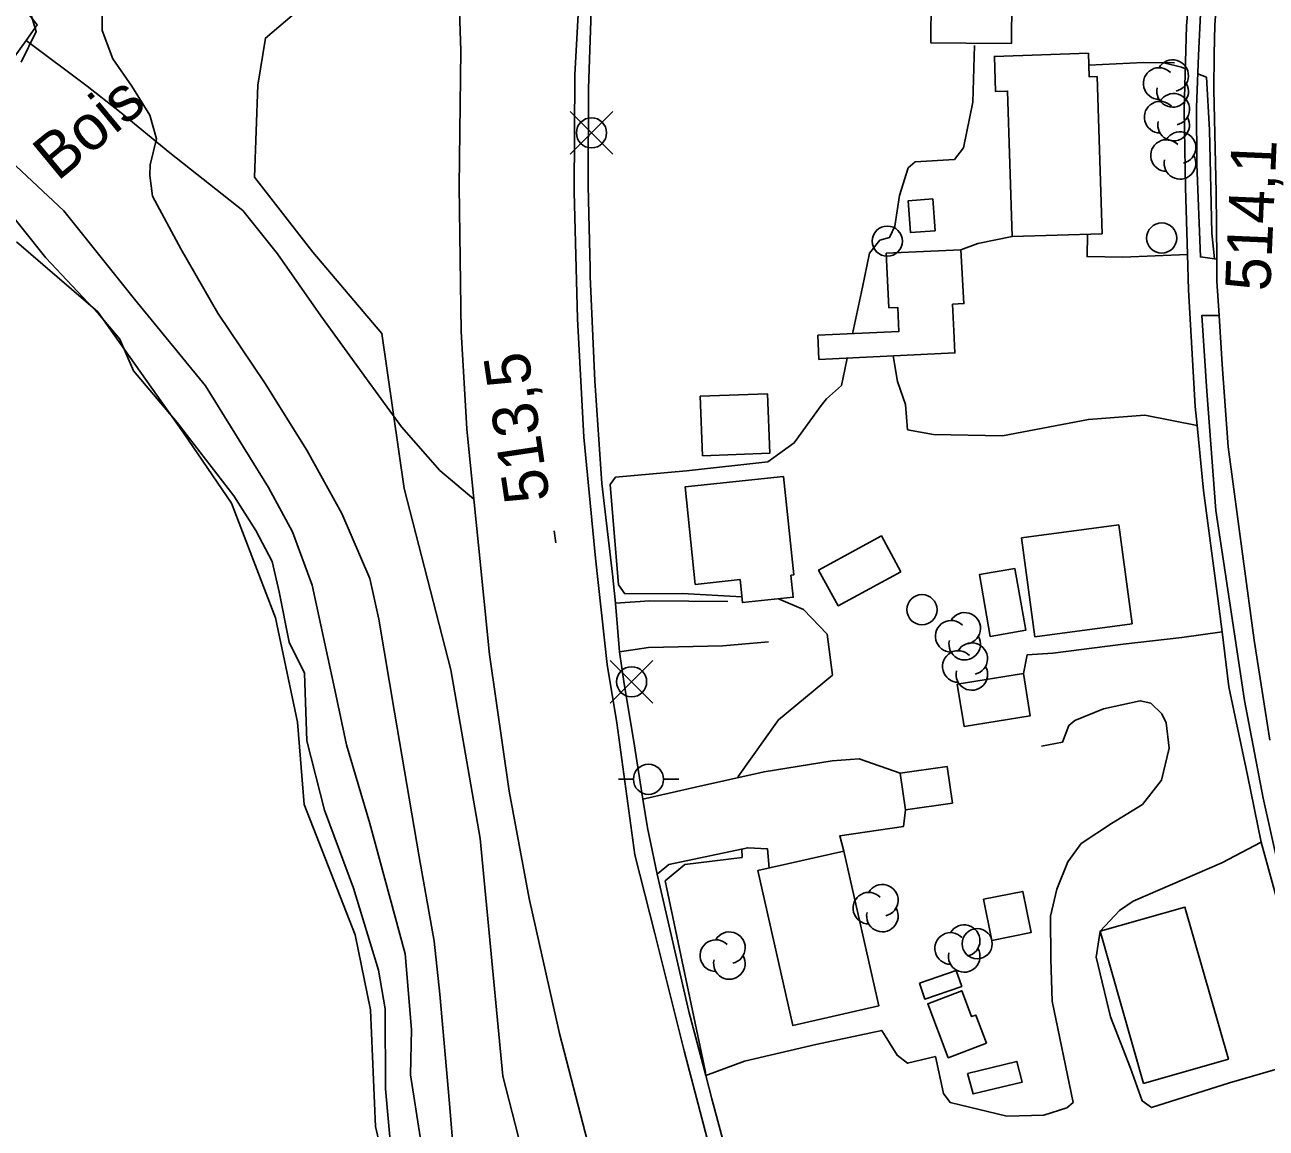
# Model space of a CAD drawing. Extents: x 347059 to 352153, y 6073752 to 6078601.
# Drawn here: x 348240.5 to 348364, y 6074782.4 to 6074892.1 of the extents above; entities that cross this region are included whole.
import ezdxf

# ---------------------------------------------------------------- set-up
doc = ezdxf.new("R2010")
doc.units = 0
for name, color, linetype in [('Level 1', 7, 'Continuous'), ('Level 19', 7, 'Continuous'), ('Level 2', 7, 'Continuous'), ('Level 21', 7, 'Continuous'), ('Level 22', 7, 'Continuous'), ('Level 3', 7, 'Continuous'), ('Level 31', 7, 'Continuous'), ('Level 36', 7, 'Continuous'), ('Level 37', 7, 'Continuous'), ('Level 4', 7, 'Continuous'), ('Level 44', 7, 'Continuous'), ('Level 52', 7, 'Continuous')]:
    doc.layers.add(name, color=color, linetype=linetype)

msp = doc.modelspace()

# ---------------------------------------------------------------- linework, layer by layer
at = {"layer": 'Level 1'}
msp.add_lwpolyline([(348279.85, 6074781.56), (348278.9, 6074787.73), (348278.98, 6074792.22), (348278.36, 6074799.74), (348274.85, 6074812.73), (348272.52, 6074820.53), (348271.37, 6074826), (348269.1, 6074836.41), (348267.15, 6074841.72), (348264.76, 6074846.13), (348258.49, 6074856.23), (348251.45, 6074864.87), (348244.42, 6074873.66), (348238.1, 6074879.56)], dxfattribs=at)
at = {"layer": 'Level 19'}
for points in [[(348338.75, 6074871.09), (348335.33, 6074870.41), (348333.66, 6074869.77)], [(348356.18, 6074869.29), (348349.77, 6074869.05), (348346.21, 6074869.09), (348346.26, 6074871.32)], [(348357.14, 6074852.3), (348351.95, 6074853.31), (348346.34, 6074852.91), (348337.8, 6074851.27), (348330.93, 6074851.4), (348328.35, 6074851.88), (348328.35, 6074851.88), (348328.13, 6074854.4), (348327.35, 6074856.68), (348326.92, 6074859.22)], [(348310.48, 6074834.8), (348302.7, 6074834.85), (348299.3, 6074834.63)], [(348299.7, 6074829.8), (348302.57, 6074830.23), (348309.96, 6074830.38), (348314.5, 6074830.79)], [(348359.63, 6074831.78), (348355.62, 6074831.2), (348349.79, 6074830.55), (348342.79, 6074829.67), (348340.23, 6074829.49), (348339.87, 6074827.64)], [(348308.26, 6074787.67), (348312.11, 6074789.08), (348319.22, 6074790.73), (348325.78, 6074792.14), (348327.32, 6074789.67), (348328.35, 6074788.88), (348331.11, 6074789.53), (348331.92, 6074785.85), (348332.58, 6074784.98), (348338.23, 6074783.6), (348341.89, 6074783.72), (348344.2, 6074784.45), (348344.82, 6074784.97), (348342.72, 6074795.06), (348342.61, 6074799.24), (348342.58, 6074803.49), (348343.2, 6074806.18), (348344.3, 6074808.9), (348345.62, 6074810.74), (348348.62, 6074812.72), (348351.7, 6074814.61), (348353.6, 6074817.01), (348354.38, 6074820.21), (348354.08, 6074822.73), (348353.63, 6074823.63), (348352.54, 6074824.67), (348351.5, 6074824.93), (348347.82, 6074824.12), (348344.97, 6074822.95), (348344.4, 6074822.47), (348343.75, 6074820.81), (348341.67, 6074820.42)], [(348302.02, 6074815.12), (348307.25, 6074816.32), (348314.07, 6074817.87), (348320.84, 6074818.94), (348323.52, 6074819.14), (348327.6, 6074817.72)], [(348328.13, 6074814.07), (348327.94, 6074812.41), (348321.59, 6074811.48), (348322.01, 6074809.97)], [(348303.45, 6074807.69), (348304.6, 6074808.65), (348312.45, 6074810.31), (348314.41, 6074810.21), (348314.57, 6074808.28)], [(348369.19, 6074789.61), (348367.01, 6074788.86), (348360.37, 6074786.93), (348352.61, 6074784.47), (348351.68, 6074785.13), (348350.52, 6074788.4), (348348.52, 6074793.48), (348347.1, 6074799.42), (348347.5, 6074802), (348349.43, 6074804.08), (348350.78, 6074804.98), (348359.61, 6074808.8), (348363.52, 6074810.86)]]:
    msp.add_lwpolyline(points, dxfattribs=at)
at = {"layer": 'Level 2'}
for points in [[(348287.42, 6074766.61), (348284.96, 6074772.82), (348283.32, 6074778.39), (348282.76, 6074784.88), (348281.83, 6074795.75), (348281.25, 6074801.01), (348279.76, 6074809.39), (348277.31, 6074823.78), (348275.75, 6074833.03), (348274.85, 6074837.09), (348272.05, 6074843.55), (348268.59, 6074849.85), (348264.37, 6074856.57), (348259.73, 6074863.48), (348256.06, 6074869.87), (348253.24, 6074875.1), (348252.97, 6074877.15), (348252.99, 6074878.23), (348253.62, 6074880.79), (348252.95, 6074883.15), (348251.17, 6074886.05), (348249.29, 6074888.75), (348248.22, 6074891.58), (348248.27, 6074895.95)], [(348322.87, 6074861.43), (348323.85, 6074866.04), (348324.56, 6074869.45), (348325.6, 6074870.73), (348326.56, 6074871.01), (348327.08, 6074872.12), (348327.54, 6074875.18), (348328.41, 6074877.92), (348329.11, 6074878.51), (348333.01, 6074878.75), (348333.9, 6074879.9), (348334.84, 6074884.44), (348335, 6074890.1)], [(348355.98, 6074887.77), (348355.59, 6074887.93), (348353.84, 6074888.38)], [(348358.87, 6074868.87), (348358.63, 6074871.41), (348358.38, 6074881.7), (348358.08, 6074886.93), (348357.22, 6074887.28)], [(348311.86, 6074835.27), (348305.93, 6074835.58), (348300.23, 6074835.56), (348299.58, 6074836.44), (348298.77, 6074846.42), (348299.28, 6074847.15), (348306.34, 6074847.78), (348314.45, 6074848.68), (348317.08, 6074850.57), (348319.76, 6074854.3), (348320.27, 6074854.95), (348321.77, 6074856.26), (348321.77, 6074856.26), (348322.11, 6074857.88), (348322.35, 6074859.01)], [(348311.49, 6074817.29), (348311.48, 6074817.4), (348315.51, 6074823.01), (348320.88, 6074827.48), (348320.35, 6074831.53), (348317.99, 6074834), (348315.49, 6074835.06)], [(348308.22, 6074787.83), (348308.23, 6074787.99), (348304.23, 6074807.01), (348306.18, 6074808.63), (348311.89, 6074809.34), (348311.85, 6074810.18)]]:
    msp.add_lwpolyline(points, dxfattribs=at)
at = {"layer": 'Level 21'}
for points in [[(348365.19, 6074944.43), (348363.9, 6074935.7), (348363.02, 6074929.47), (348362.54, 6074926.07), (348361.93, 6074921.75), (348360.75, 6074912.44), (348360.38, 6074908.69), (348359.53, 6074900.3), (348358.9, 6074892.13), (348358.86, 6074889.2), (348358.81, 6074885.67), (348359.03, 6074875.5), (348359.1, 6074868.84), (348359.12, 6074866.65), (348359.33, 6074863.24), (348359.64, 6074858.38), (348360.24, 6074850.18), (348361.72, 6074839.04), (348362.83, 6074830.96), (348364.38, 6074821)], [(348296.51, 6074781.09), (348293.72, 6074791.82), (348290.69, 6074805.27), (348288.71, 6074815.92), (348286.75, 6074829.53), (348285.65, 6074840.39), (348285.19, 6074844.96), (348284.49, 6074851.96), (348283.94, 6074861.63), (348283.74, 6074876.1), (348283.91, 6074889.6), (348283.67, 6074896.46)], [(348309.64, 6074776.7), (348306.11, 6074790.11), (348303.2, 6074801.79), (348301.21, 6074809.59), (348299.42, 6074822.72), (348298.47, 6074828.54), (348297.3, 6074839.12), (348296.15, 6074851.14), (348295.5, 6074862.91), (348295.17, 6074875.55), (348295.25, 6074887.17), (348295.76, 6074896.83)]]:
    msp.add_lwpolyline(points, dxfattribs=at)
at = {"layer": 'Level 22'}
for points in [[(348359.1, 6074868.84), (348357.48, 6074869.07), (348357.13, 6074878.3), (348357.08, 6074883.96), (348357.3, 6074889.09), (348357.55, 6074894.64), (348358, 6074903.56), (348358.63, 6074908.21), (348358.69, 6074909.01), (348358.98, 6074912.59), (348359.22, 6074915.61), (348360.67, 6074926.12), (348361.22, 6074929.46), (348362.13, 6074934.91), (348363.59, 6074944.69), (348363.87, 6074946.43), (348365.17, 6074946.2)], [(348296.95, 6074895.47), (348296.6, 6074885.8), (348296.58, 6074876.18), (348296.64, 6074873.31), (348296.76, 6074867.95), (348296.78, 6074867.11), (348297.23, 6074856.75), (348297.94, 6074846.54), (348299, 6074837.52), (348299.3, 6074834.63), (348299.7, 6074829.8), (348300.14, 6074826.61), (348301.07, 6074821.08), (348302.02, 6074815.12), (348302.47, 6074812.28), (348303.45, 6074807.69), (348306.59, 6074794.02), (348308.26, 6074787.67), (348308.87, 6074785.35), (348311.71, 6074774.74)], [(348366.07, 6074801.59), (348363.52, 6074810.86), (348362.16, 6074817.53), (348360.3, 6074826.32), (348359.63, 6074831.78), (348359.22, 6074835.09), (348357.78, 6074845.82), (348357.14, 6074852.3), (348356.95, 6074854.2), (348356.28, 6074865.8), (348356.18, 6074869.29), (348355.98, 6074875.97), (348355.87, 6074883.67), (348356.1, 6074892.04), (348356.29, 6074894.35)], [(348240.65, 6074890.59), (348246.72, 6074886.03), (348249.94, 6074883.52), (348254.94, 6074879.42), (348262.21, 6074873.68), (348265.67, 6074869.36), (348269.98, 6074863.19), (348274.53, 6074856.93), (348277.99, 6074852.15), (348281.82, 6074847.83), (348285.19, 6074844.96)], [(348392.31, 6074738.88), (348391.04, 6074738.22), (348387.73, 6074744.53), (348384.35, 6074751.85), (348379.6, 6074763.11), (348375.9, 6074772.31), (348373.27, 6074779.87), (348371.77, 6074784.46), (348368.84, 6074794.54), (348366.08, 6074804.68), (348363.73, 6074815.24), (348361.87, 6074824.94), (348360.36, 6074834.85), (348359.01, 6074843.85), (348358.12, 6074855.71), (348357.62, 6074863.24), (348359.33, 6074863.24)]]:
    msp.add_lwpolyline(points, dxfattribs=at)
at = {"layer": 'Level 3'}
msp.add_line((348293.37, 6074840.64), (348293.19, 6074841.82), dxfattribs=at)
at = {"layer": 'Level 31'}
for points in [[(348330.7, 6074894.7), (348338.71, 6074894.63), (348338.67, 6074890.28), (348334.19, 6074890.32), (348330.66, 6074890.35), (348330.7, 6074894.7)], [(348347.21, 6074887.01), (348347.7, 6074871.37), (348338.75, 6074871.09), (348338.29, 6074885.56), (348337.09, 6074885.53), (348336.98, 6074889.01), (348346.34, 6074889.31), (348346.41, 6074886.98), (348347.21, 6074887.01)], [(348330.85, 6074874.84), (348331.09, 6074871.67), (348328.65, 6074871.49), (348328.41, 6074874.65), (348330.85, 6074874.84)], [(348333.66, 6074869.77), (348326.23, 6074869.42), (348326.49, 6074864), (348327.37, 6074864.04), (348327.48, 6074861.65), (348319.42, 6074861.27), (348319.53, 6074858.87), (348333.06, 6074859.51), (348332.95, 6074861.71), (348332.83, 6074864.36), (348333.95, 6074864.42), (348333.66, 6074869.77)], [(348307.72, 6074855.21), (348314.41, 6074855.46), (348314.63, 6074849.54), (348307.95, 6074849.29), (348307.72, 6074855.21)], [(348316.74, 6074837.41), (348316.97, 6074835.22), (348311.92, 6074834.69), (348311.68, 6074836.97), (348307.23, 6074836.5), (348306.21, 6074846.19), (348315.99, 6074847.22), (348317.02, 6074837.44), (348316.74, 6074837.41)], [(348349.37, 6074842.41), (348350.68, 6074832.58), (348341, 6074831.29), (348339.69, 6074841.12), (348349.37, 6074842.41)], [(348327.67, 6074837.76), (348321.43, 6074834.37), (348319.5, 6074837.92), (348325.74, 6074841.32), (348327.67, 6074837.76)], [(348339.02, 6074838.08), (348340.1, 6074831.94), (348336.57, 6074831.33), (348335.5, 6074837.47), (348339.02, 6074838.08)], [(348333.27, 6074826.56), (348339.87, 6074827.64), (348340.55, 6074823.44), (348333.96, 6074822.37), (348333.27, 6074826.56)], [(348327.6, 6074817.72), (348332.28, 6074818.4), (348332.81, 6074814.75), (348328.13, 6074814.07), (348327.6, 6074817.72)], [(348322.01, 6074809.97), (348325.5, 6074794.59), (348316.93, 6074792.64), (348313.44, 6074808.03), (348322.01, 6074809.97)], [(348335.89, 6074805.18), (348339.81, 6074805.97), (348340.63, 6074801.87), (348336.72, 6074801.08), (348335.89, 6074805.18)], [(348351.83, 6074786.87), (348347.5, 6074802), (348355.94, 6074804.41), (348360.26, 6074789.29), (348351.83, 6074786.87)], [(348329.52, 6074796.83), (348333.19, 6074798.09), (348333.73, 6074796.52), (348330.06, 6074795.26), (348329.52, 6074796.83)], [(348336.21, 6074790.87), (348332.4, 6074789.42), (348330.35, 6074794.79), (348333.74, 6074796.08), (348334.72, 6074793.51), (348335.13, 6074793.67), (348336.21, 6074790.87)], [(348334.3, 6074787.86), (348339.23, 6074789.05), (348339.73, 6074786.99), (348334.86, 6074785.82), (348334.3, 6074787.86)]]:
    msp.add_lwpolyline(points, dxfattribs=at)
at = {"layer": 'Level 36'}
for p, q in [((348299.01, 6074879.28), (348294.78, 6074883.51)), ((348294.78, 6074879.28), (348299.01, 6074883.51)), ((348303, 6074824.69), (348298.77, 6074828.92)), ((348298.77, 6074824.69), (348303, 6074828.92)), ((348299.58, 6074817.11), (348301.08, 6074817.11)), ((348305.58, 6074817.11), (348304.08, 6074817.11))]:
    msp.add_line(p, q, dxfattribs=at)
for centre in [(348296.9, 6074881.4), (348326.33, 6074870.63), (348353.63, 6074870.94), (348329.78, 6074833.98), (348300.89, 6074826.81), (348302.57, 6074817.11), (348335.27, 6074800.76)]:
    msp.add_circle(centre, 1.5, dxfattribs=at)
at = {"layer": 'Level 37'}
msp.add_lwpolyline([(348346.38, 6074888.14), (348351.83, 6074888.4), (348354.9, 6074888.37)], dxfattribs=at)
msp.add_lwpolyline([(348346.38, 6074888.14), (348351.83, 6074888.4), (348354.9, 6074888.37)], dxfattribs=at)
at = {"layer": 'Level 4'}
msp.add_lwpolyline([(348277.27, 6074776.74), (348276.42, 6074786.34), (348276.36, 6074794.28), (348275.72, 6074798.12), (348273.22, 6074806.27), (348270.35, 6074814.05), (348268.59, 6074820.95), (348268.34, 6074827.67), (348266.81, 6074830.76), (348265.83, 6074835.74), (348265.12, 6074838.76), (348263.51, 6074841.87), (348261.31, 6074845.31), (348255.69, 6074852.6), (348251.34, 6074857.72), (348249.98, 6074860.88), (348247.87, 6074863.41), (348242.62, 6074868.98), (348237.86, 6074874.88)], dxfattribs=at)
at = {"layer": 'Level 44'}
for points in [[(348240.15, 6074888.43), (348241.66, 6074891.49), (348240.52, 6074895.2), (348243.91, 6074896.37), (348270.12, 6074897.93), (348271.76, 6074897.04), (348264.47, 6074890.82), (348263.72, 6074886.14), (348263.38, 6074877), (348269.17, 6074869.52), (348276.06, 6074861.45), (348278.25, 6074846.02), (348282.92, 6074828), (348285.81, 6074811.21), (348288.09, 6074787.59), (348293.34, 6074767.07)], [(348279.89, 6074763.12), (348275.42, 6074782.58), (348274.92, 6074794.2), (348273.38, 6074801.65), (348268.31, 6074814.6), (348267.66, 6074822.78), (348265.48, 6074833.17), (348261.09, 6074844.57), (348256.31, 6074851.57), (348247.79, 6074863.59), (348239.71, 6074870.56)]]:
    msp.add_lwpolyline(points, dxfattribs=at)
for centre, start, end in [((348353.37, 6074886.31), 44.1154, 269.804), ((348354.72, 6074887.09), 282.2692, 149.7263), ((348354.72, 6074885.52), 166.9369, 29.6212), ((348354.82, 6074883.74), 282.2692, 149.7263), ((348353.47, 6074882.96), 44.1154, 269.804), ((348354.82, 6074882.17), 166.9369, 29.6212), ((348355.45, 6074879.93), 282.2692, 149.7263), ((348354.1, 6074879.15), 44.1154, 269.804), ((348355.45, 6074878.36), 166.9369, 29.6212), ((348334.03, 6074832.12), 282.2692, 149.7263), ((348332.68, 6074831.34), 44.1154, 269.804), ((348334.03, 6074830.55), 166.9369, 29.6212), ((348333.39, 6074828.33), 44.1154, 269.804), ((348334.74, 6074829.11), 282.2692, 149.7263), ((348334.74, 6074827.54), 166.9369, 29.6212), ((348325.84, 6074805.08), 282.2692, 149.7263), ((348324.49, 6074804.3), 44.1154, 269.804), ((348325.84, 6074803.51), 166.9369, 29.6212), ((348333.98, 6074801.07), 282.2692, 149.7263), ((348309.27, 6074799.58), 44.1154, 269.804), ((348310.62, 6074800.36), 282.2692, 149.7263), ((348332.63, 6074800.29), 44.1154, 269.804), ((348333.98, 6074799.5), 166.9369, 29.6212), ((348310.62, 6074798.79), 166.9369, 29.6212)]:
    msp.add_arc(centre, 1.57, start, end, dxfattribs=at)
at = {"layer": 'Level 52'}
msp.add_lwpolyline([(348283.67, 6074896.46), (348280.51, 6074897.63), (348271.32, 6074898.09), (348262.87, 6074897.58), (348256.15, 6074897.17), (348246.92, 6074896.32), (348242.11, 6074896.14), (348240.43, 6074895.72), (348239.97, 6074895.19), (348240.5, 6074893.74), (348241.75, 6074892.16), (348240.65, 6074890.59), (348239.48, 6074888.92), (348235.82, 6074891.05), (348231.99, 6074894.47), (348227.55, 6074897.99), (348228, 6074898.65), (348229.58, 6074900.97), (348231.48, 6074905.1), (348232.03, 6074910.21), (348231.97, 6074912.8)], dxfattribs=at)

# ---------------------------------------------------------------- texts
at = {"layer": 'Level 3'}
for s, rotation, p in [('514,1', 87.5149, (348364.42, 6074865.61)), ('513,5', 98.4662, (348292.78, 6074844.93))]:
    msp.add_text(s, height=4.5, rotation=rotation, dxfattribs=at).set_placement(p)
at = {"layer": 'Level 44'}
msp.add_text('Bois', height=4.5, rotation=39.568, dxfattribs=at).set_placement((348243.78, 6074876.52))

doc.saveas('drawing.dxf')
